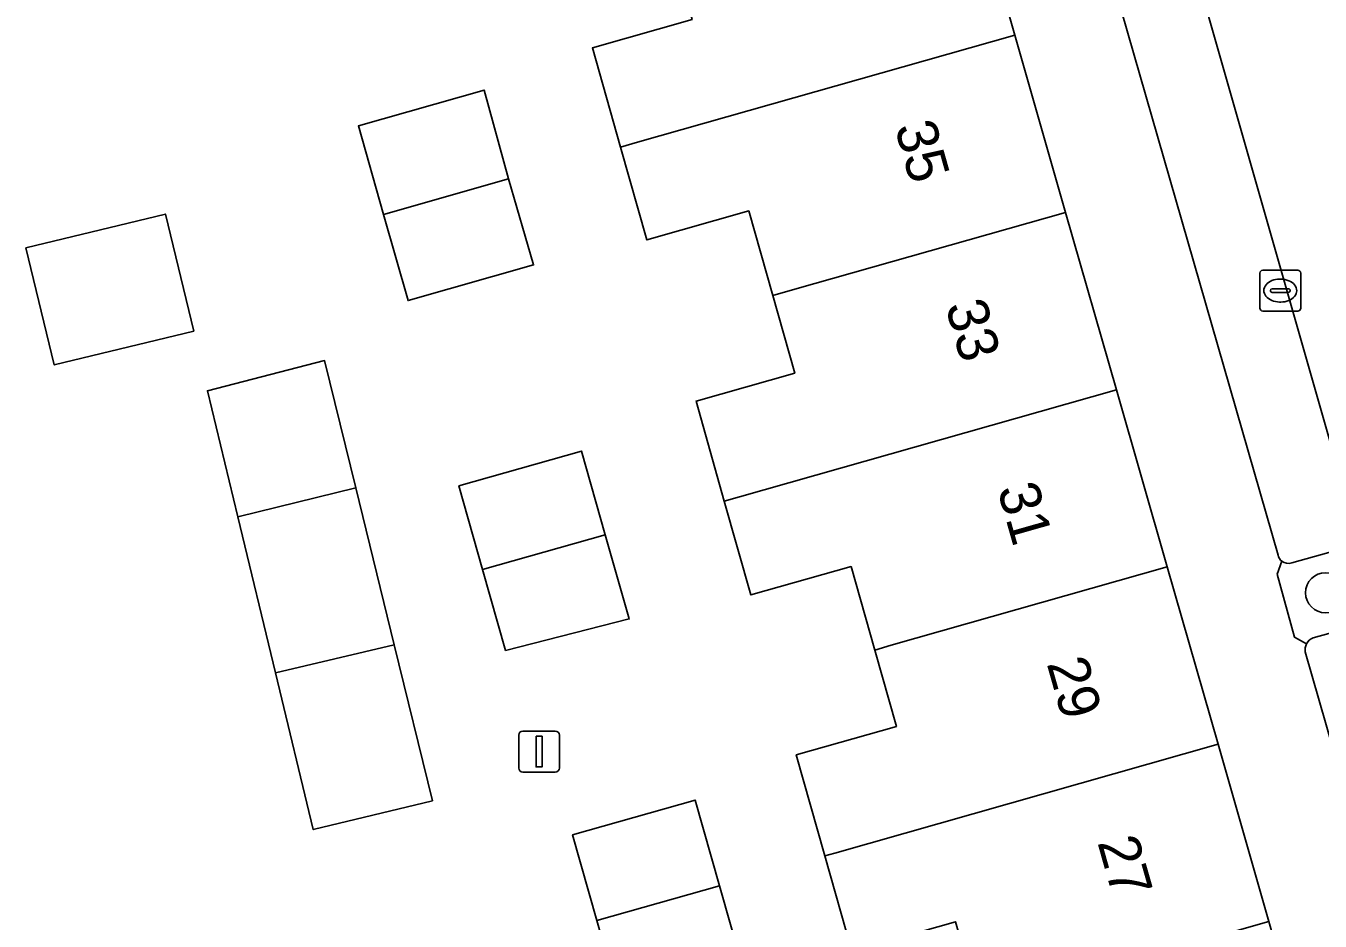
# Model space of a CAD drawing. Extents: x 159716 to 160783, y 383290 to 384031.
# Drawn here: x 160254.21 to 160285.8, y 383530.32 to 383552.15 of the extents above; entities that cross this region are included whole.
import ezdxf

# ---------------------------------------------------------------- set-up
doc = ezdxf.new("R2010")
doc.units = 0
for name, color, linetype in [('IMGEO_Boom', 7, 'Continuous'), ('IMGEO_Erf', 7, 'Continuous'), ('IMGEO_Groenvoorziening', 7, 'Continuous'), ('IMGEO_Kolk', 7, 'Continuous'), ('IMGEO_Lichtmast', 7, 'Continuous'), ('IMGEO_Pand', 7, 'Continuous'), ('IMGEO_Pand_nummerreeks', 7, 'Continuous'), ('IMGEO_Parkeervlak_open', 7, 'Continuous'), ('IMGEO_Rijbaan_lokaal_open', 7, 'Continuous'), ('IMGEO_Voetpad_open', 7, 'Continuous')]:
    doc.layers.add(name, color=color, linetype=linetype)

msp = doc.modelspace()

# ---------------------------------------------------------------- linework, layer by layer
at = {"layer": 'IMGEO_Boom'}
msp.add_circle((160285.928, 383538.325), 0.489, dxfattribs=at)
at = {"layer": 'IMGEO_Erf'}
msp.add_lwpolyline([(160274.369, 383529.583), (160273.71, 383531.906), (160273.01, 383534.373), (160275.453, 383535.066), (160274.925, 383536.928), (160274.347, 383538.966), (160271.904, 383538.273), (160271.254, 383540.563), (160270.563, 383543.001), (160272.972, 383543.684), (160272.436, 383545.576), (160271.851, 383547.639), (160269.363, 383546.933), (160268.721, 383549.198), (160268.034, 383551.618), (160270.468, 383552.309)], dxfattribs=at)
for points in [[(160265.391, 383550.587), (160265.99, 383548.423), (160266.601, 383546.324), (160263.534, 383545.453), (160262.937, 383547.556), (160262.324, 383549.716)], [(160254.208, 383546.737), (160257.613, 383547.562), (160258.305, 383544.708), (160254.9, 383543.883)], [(160259.379, 383540.179), (160258.637, 383543.254), (160261.5, 383543.99), (160262.26, 383540.884), (160263.197, 383537.056), (160264.128, 383533.251), (160261.22, 383532.547), (160260.298, 383536.368)], [(160265.355, 383538.892), (160264.776, 383540.933), (160267.771, 383541.782), (160268.35, 383539.74), (160268.932, 383537.687), (160265.914, 383536.918)], [(160268.146, 383530.327), (160267.552, 383532.419), (160270.54, 383533.267), (160271.134, 383531.175), (160271.702, 383529.174), (160268.714, 383528.326)]]:
    msp.add_lwpolyline(points, close=True, dxfattribs=at)
at = {"layer": 'IMGEO_Groenvoorziening'}
for points in [[(160286.361, 383539.406), (160285.103, 383539.056)], [(160284.862, 383539.093), (160284.744, 383538.779), (160285.172, 383537.242), (160285.463, 383537.079)], [(160285.626, 383537.224), (160286.86, 383537.568)]]:
    msp.add_lwpolyline(points, dxfattribs=at)
for centre, radius, start, end in [((160285.016, 383539.29), 0.249, 232.0166, 290.5268), ((160285.738, 383536.934), 0.31, 111.072, 152.2387)]:
    msp.add_arc(centre, radius, start, end, dxfattribs=at)
at = {"layer": 'IMGEO_Kolk'}
for p, q in [((160284.322, 383545.271), (160284.322, 383546.123)), ((160284.397, 383546.197), (160285.249, 383546.197)), ((160284.81, 383545.977), (160284.835, 383545.977)), ((160285.323, 383546.123), (160285.323, 383545.271)), ((160284.581, 383545.691), (160284.581, 383545.703)), ((160285.019, 383545.654), (160284.621, 383545.654)), ((160284.624, 383545.74), (160285.022, 383545.74)), ((160285.065, 383545.703), (160285.065, 383545.691)), ((160284.833, 383545.417), (160284.808, 383545.417)), ((160285.249, 383545.197), (160284.397, 383545.197))]:
    msp.add_line(p, q, dxfattribs=at)
for points in [[(160284.322, 383545.271), (160284.322, 383546.123)], [(160284.397, 383546.197), (160285.249, 383546.197)], [(160285.323, 383546.123), (160285.323, 383545.271)], [(160285.249, 383545.197), (160284.397, 383545.197)]]:
    msp.add_lwpolyline(points, dxfattribs=at)
for centre, radius, start, end in [((160284.399, 383546.121), 0.0765, 91.552, 178.448), ((160284.399, 383546.121), 0.0765, 91.552, 178.448), ((160285.247, 383546.121), 0.0765, 1.552, 88.448), ((160285.247, 383546.121), 0.0765, 1.552, 88.448), ((160284.621, 383545.7), 0.0403, 85.8775, 175.7526), ((160284.618, 383545.69), 0.0366, 178.938, 274.7102), ((160285.022, 383545.697), 0.043, 264.8664, 352.4533), ((160285.026, 383545.702), 0.0386, 1.7309, 96.639), ((160284.399, 383545.273), 0.0765, 181.552, 268.448), ((160284.399, 383545.273), 0.0765, 181.552, 268.448), ((160285.247, 383545.273), 0.0765, 271.552, 358.448), ((160285.247, 383545.273), 0.0765, 271.552, 358.448)]:
    msp.add_arc(centre, radius, start, end, dxfattribs=at)
for centre, major_axis, ratio, start_param, end_param in [((160284.809, 383545.697), (-0.387, 0.002), 0.722429, 4.712389, 7.853982), ((160284.834, 383545.697), (-0.39, 0.002), 0.717154, 1.570796, 4.712389)]:
    msp.add_ellipse(centre, major_axis=major_axis, ratio=ratio, start_param=start_param, end_param=end_param, dxfattribs=at)
at = {"layer": 'IMGEO_Lichtmast'}
for p, q in [((160266.338, 383534.95), (160267.128, 383534.95)), ((160267.128, 383534.95), (160266.338, 383534.95)), ((160266.238, 383534.05), (160266.238, 383534.85)), ((160266.238, 383534.85), (160266.238, 383534.05)), ((160267.228, 383534.85), (160267.228, 383534.05)), ((160267.228, 383534.05), (160267.228, 383534.85)), ((160267.128, 383533.95), (160266.338, 383533.95)), ((160266.338, 383533.95), (160267.128, 383533.95))]:
    msp.add_line(p, q, dxfattribs=at)
msp.add_lwpolyline([(160266.658, 383534.825), (160266.808, 383534.825), (160266.808, 383534.075), (160266.658, 383534.075), (160266.658, 383534.825)], dxfattribs=at)
for centre, start, end in [((160266.338, 383534.85), 90, 180), ((160266.338, 383534.85), 90, 180), ((160267.128, 383534.85), 0, 90), ((160267.128, 383534.85), 360, 90), ((160266.338, 383534.05), 180, 270), ((160266.338, 383534.05), 180, 270), ((160267.128, 383534.05), 270, 0), ((160267.128, 383534.05), 270, 0)]:
    msp.add_arc(centre, 0.1, start, end, dxfattribs=at)
at = {"layer": 'IMGEO_Pand'}
for points in [[(160277.064, 383556.388), (160272.122, 383554.966), (160269.9, 383554.344), (160270.468, 383552.309), (160268.034, 383551.618), (160268.721, 383549.198), (160269.134, 383549.315), (160278.343, 383551.929)], [(160278.343, 383551.929), (160269.134, 383549.315), (160268.721, 383549.198), (160269.363, 383546.933), (160271.851, 383547.639), (160272.436, 383545.576), (160272.979, 383545.73), (160279.583, 383547.604)], [(160262.937, 383547.556), (160265.99, 383548.423), (160265.391, 383550.587), (160262.324, 383549.716)], [(160265.99, 383548.423), (160262.937, 383547.556), (160263.534, 383545.453), (160266.601, 383546.324)], [(160254.9, 383543.883), (160258.305, 383544.708), (160257.613, 383547.562), (160254.208, 383546.737)], [(160279.583, 383547.604), (160272.979, 383545.73), (160272.436, 383545.576), (160272.972, 383543.684), (160270.563, 383543.001), (160271.254, 383540.563), (160271.628, 383540.669), (160280.824, 383543.279)], [(160259.379, 383540.179), (160262.26, 383540.884), (160261.5, 383543.99), (160258.637, 383543.254)], [(160280.824, 383543.279), (160271.628, 383540.669), (160271.254, 383540.563), (160271.904, 383538.273), (160274.347, 383538.966), (160274.925, 383536.928), (160275.329, 383537.043), (160282.064, 383538.954)], [(160265.355, 383538.892), (160268.35, 383539.74), (160267.771, 383541.782), (160264.776, 383540.933)], [(160262.26, 383540.884), (160259.379, 383540.179), (160260.298, 383536.368), (160263.197, 383537.056)], [(160268.35, 383539.74), (160265.355, 383538.892), (160265.914, 383536.918), (160268.932, 383537.687)], [(160282.064, 383538.954), (160275.329, 383537.043), (160274.925, 383536.928), (160275.453, 383535.066), (160273.01, 383534.373), (160273.71, 383531.906), (160273.95, 383531.974), (160283.305, 383534.629)], [(160263.197, 383537.056), (160260.298, 383536.368), (160261.22, 383532.547), (160264.128, 383533.251)], [(160283.305, 383534.629), (160273.95, 383531.974), (160273.71, 383531.906), (160274.369, 383529.583), (160276.9, 383530.301), (160277.469, 383528.296), (160277.826, 383528.397), (160284.545, 383530.303)], [(160268.146, 383530.327), (160271.134, 383531.175), (160270.54, 383533.267), (160267.552, 383532.419)], [(160271.134, 383531.175), (160268.146, 383530.327), (160268.714, 383528.326), (160271.702, 383529.174)]]:
    msp.add_lwpolyline(points, close=True, dxfattribs=at)
at = {"layer": 'IMGEO_Parkeervlak_open'}
for points in [[(160286.865, 383539.129), (160281.816, 383556.782)], [(160280.073, 383555.569), (160284.772, 383539.246)], [(160285.103, 383539.056), (160286.361, 383539.406)], [(160286.86, 383537.568), (160285.626, 383537.224)], [(160285.431, 383536.887), (160288.15, 383527.444)]]:
    msp.add_lwpolyline(points, dxfattribs=at)
for centre, radius, start, end in [((160285.017, 383539.287), 0.249, 189.5563, 231.3748), ((160285.016, 383539.29), 0.249, 232.0166, 290.5268), ((160285.745, 383536.933), 0.317, 152.6815, 188.3939), ((160285.738, 383536.934), 0.31, 111.072, 152.2387)]:
    msp.add_arc(centre, radius, start, end, dxfattribs=at)
at = {"layer": 'IMGEO_Rijbaan_lokaal_open'}
msp.add_lwpolyline([(160276.482, 383575.617), (160281.507, 383557.891), (160281.816, 383556.782), (160286.865, 383539.129), (160286.882, 383539.069), (160287.171, 383538.067), (160288.383, 383533.677), (160291.545, 383534.548), (160291.476, 383534.792), (160287.815, 383547.679), (160283.85, 383561.55), (160279.425, 383577.153)], dxfattribs=at)
at = {"layer": 'IMGEO_Voetpad_open'}
for points in [[(160274.767, 383574.565), (160274.482, 383574.759), (160274.036, 383576.37), (160271.583, 383575.638), (160273.488, 383568.945), (160276.741, 383557.524), (160277.064, 383556.388), (160278.343, 383551.929), (160279.583, 383547.604), (160280.824, 383543.279), (160282.064, 383538.954), (160283.305, 383534.629), (160284.545, 383530.303), (160285.829, 383525.827)], [(160284.772, 383539.246), (160280.073, 383555.569)], [(160285.463, 383537.079), (160285.172, 383537.242), (160284.744, 383538.779), (160284.862, 383539.093)], [(160288.15, 383527.444), (160285.431, 383536.887)]]:
    msp.add_lwpolyline(points, dxfattribs=at)
for centre, radius, start, end in [((160285.017, 383539.287), 0.249, 189.5563, 231.3748), ((160285.745, 383536.933), 0.317, 152.6815, 188.3939)]:
    msp.add_arc(centre, radius, start, end, dxfattribs=at)

# ---------------------------------------------------------------- texts
at = {"layer": 'IMGEO_Pand_nummerreeks'}
for s, p in [('35', (160275.407, 383549.687)), ('33', (160276.644, 383545.325)), ('31', (160277.913, 383540.856)), ('29', (160279.119, 383536.602)), ('27', (160280.356, 383532.24))]:
    msp.add_text(s, height=1, rotation=285.8363, dxfattribs=at).set_placement(p)

doc.saveas('drawing.dxf')
